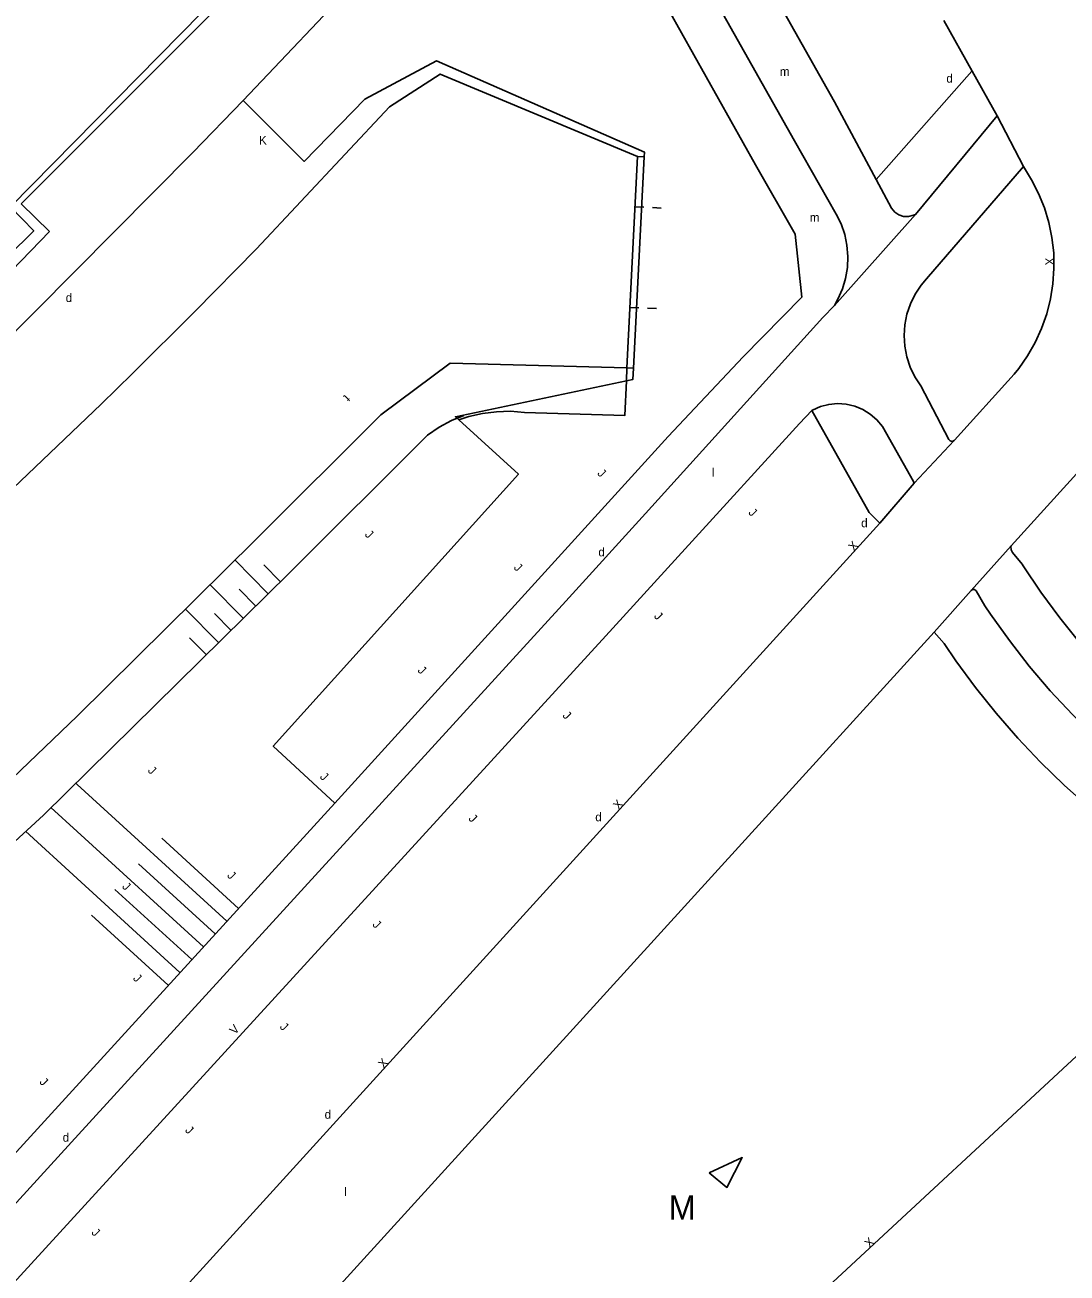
# Model space of a CAD drawing. Extents: x 134999 to 136502, y 457398 to 459002.
# Drawn here: x 135644.5 to 135704.4, y 458335.7 to 458407.5 of the extents above; entities that cross this region are included whole.
import ezdxf

# ---------------------------------------------------------------- set-up
doc = ezdxf.new("R2010")
doc.units = 0
for name, color, linetype in [('Level 18', 7, 'Continuous'), ('RI_DGTB_18', 7, 'Continuous'), ('RI_DGTB_19', 7, 'Continuous'), ('RI_DGTB_29', 7, 'Continuous'), ('RI_DGTB_30', 7, 'Continuous'), ('RI_DGTB_31', 7, 'Continuous'), ('RI_DGTB_43', 7, 'Continuous'), ('RI_DGTB_45', 7, 'Continuous'), ('RI_DGTB_49', 7, 'Continuous'), ('RI_DGTB_53', 7, 'Continuous'), ('RI_DGTB_54', 7, 'Continuous'), ('RI_DGTB_58', 7, 'Continuous')]:
    doc.layers.add(name, color=color, linetype=linetype)

msp = doc.modelspace()

# ---------------------------------------------------------------- linework, layer by layer
at = {"layer": 'Level 18'}
msp.add_lwpolyline([(135669.717, 458385.044), (135669.006, 458384.746), (135668.297, 458384.364), (135667.629, 458383.913), (135659.685, 458375.985), (135645.516, 458362.024), (135641.734, 458358.575), (135641.166, 458358.063)], dxfattribs=at)
at = {"layer": 'RI_DGTB_18'}
for p, q in [((135679.106, 458387.784), (135679.075, 458387.036)), ((135658.438, 458374.78), (135656.546, 458376.7)), ((135659.15, 458375.482), (135658.204, 458376.442)), ((135657.013, 458373.376), (135655.121, 458375.297)), ((135657.725, 458374.078), (135656.78, 458375.038)), ((135655.588, 458371.973), (135653.697, 458373.893)), ((135656.301, 458372.675), (135655.355, 458373.635)), ((135654.876, 458371.271), (135653.93, 458372.231)), ((135647.453, 458363.797), (135647.362, 458363.88)), ((135656.075, 458355.924), (135647.453, 458363.797)), ((135647.453, 458361.089), (135645.947, 458362.464)), ((135647.453, 458358.38), (135644.477, 458361.098)), ((135654.726, 458354.447), (135647.453, 458361.089)), ((135656.749, 458356.663), (135652.334, 458360.695)), ((135655.4, 458355.186), (135650.985, 458359.218)), ((135653.377, 458352.97), (135647.453, 458358.38)), ((135654.052, 458353.709), (135649.636, 458357.741)), ((135652.703, 458352.232), (135648.288, 458356.264))]:
    msp.add_line(p, q, dxfattribs=at)
msp.add_lwpolyline([(135679.075, 458387.036), (135678.991, 458385.046), (135673.203, 458385.219), (135672.399, 458385.277), (135671.593, 458385.256), (135670.794, 458385.154), (135670.008, 458384.974), (135669.434, 458384.789)], dxfattribs=at)
at = {"layer": 'RI_DGTB_19'}
for points in [[(135680.105, 458399.924), (135680.119, 458400.197), (135668.144, 458405.453), (135664.02, 458403.256), (135660.518, 458399.663), (135657.012, 458403.176)], [(135679.488, 458387.765), (135679.455, 458387.116), (135679.075, 458387.036)], [(135679.075, 458387.036), (135669.237, 458384.969), (135669.434, 458384.789)], [(135669.434, 458384.789), (135672.856, 458381.656), (135658.747, 458365.992), (135662.29, 458362.714)]]:
    msp.add_lwpolyline(points, dxfattribs=at)
at = {"layer": 'RI_DGTB_30'}
for p, q in [((135680.082, 458397.031), (135679.583, 458397.056)), ((135681.081, 458396.983), (135680.582, 458397.007)), ((135679.801, 458391.238), (135679.301, 458391.262)), ((135680.799, 458391.19), (135680.3, 458391.214))]:
    msp.add_line(p, q, dxfattribs=at)
at = {"layer": 'RI_DGTB_31'}
msp.add_lwpolyline([(135683.837, 458341.439), (135684.858, 458340.591), (135685.745, 458342.317), (135683.837, 458341.439)], dxfattribs=at)
at = {"layer": 'RI_DGTB_49'}
msp.add_lwpolyline([(135637.407, 458388.227), (135644.96, 458395.665), (135643.629, 458397.046), (135658.299, 458411.978)], dxfattribs=at)
at = {"layer": 'RI_DGTB_53'}
for p, q in [((135658.829, 458411.839), (135644.228, 458397.219)), ((135697.349, 458407.785), (135698.972, 458404.865)), ((135698.966, 458404.859), (135693.456, 458398.616)), ((135698.972, 458404.865), (135698.966, 458404.859)), ((135698.972, 458404.865), (135700.427, 458402.282)), ((135693.456, 458398.616), (135691.063, 458403.103)), ((135700.427, 458402.282), (135695.716, 458396.616)), ((135700.427, 458402.282), (135701.931, 458399.366)), ((135694.338, 458396.972), (135693.456, 458398.616)), ((135644.228, 458397.219), (135645.862, 458395.639)), ((135691.046, 458391.375), (135695.716, 458396.616)), ((135695.643, 458381.139), (135697.948, 458383.605)), ((135697.954, 458383.612), (135697.948, 458383.605)), ((135695.643, 458381.139), (135693.665, 458378.84)), ((135698.92, 458374.968), (135701.216, 458377.537)), ((135698.914, 458374.962), (135696.786, 458372.555)), ((135698.92, 458374.968), (135698.914, 458374.962))]:
    msp.add_line(p, q, dxfattribs=at)
for points in [[(135688.755, 458400.85), (135691.147, 458396.633)], [(135686.51, 458399.459), (135688.789, 458395.482), (135689.168, 458391.851), (135685.789, 458388.412)], [(135696.352, 458392.904), (135701.931, 458399.366)], [(135701.931, 458399.366), (135702.404, 458398.614), (135702.808, 458397.823), (135703.139, 458396.999), (135703.395, 458396.149), (135703.573, 458395.278), (135703.672, 458394.396), (135703.691, 458393.508), (135703.63, 458392.622), (135703.49, 458391.745), (135703.272, 458390.884), (135702.977, 458390.046), (135702.607, 458389.238), (135702.167, 458388.467), (135701.659, 458387.738), (135701.404, 458387.419)], [(135691.147, 458396.633), (135691.431, 458396.062), (135691.641, 458395.459), (135691.774, 458394.836), (135691.828, 458394.2), (135691.802, 458393.563), (135691.696, 458392.933), (135691.513, 458392.323), (135691.255, 458391.739), (135691.046, 458391.375)], [(135694.338, 458396.972), (135694.523, 458396.752), (135694.761, 458396.592), (135695.034, 458396.503), (135695.321, 458396.492), (135695.6, 458396.561), (135695.716, 458396.616)], [(135696.02, 458386.748), (135695.682, 458387.268), (135695.413, 458387.827), (135695.219, 458388.416), (135695.102, 458389.025), (135695.064, 458389.644), (135695.106, 458390.263), (135695.228, 458390.871), (135695.426, 458391.458), (135695.699, 458392.016), (135696.04, 458392.533), (135696.352, 458392.904)], [(135680.173, 458379.404), (135690.389, 458390.676), (135691.046, 458391.375)], [(135701.216, 458377.537), (135711.582, 458388.945)], [(135701.404, 458387.419), (135697.954, 458383.612)], [(135697.633, 458383.648), (135696.02, 458386.748)], [(135693.819, 458384.411), (135693.494, 458384.793), (135693.112, 458385.119), (135692.683, 458385.381), (135692.219, 458385.571), (135691.73, 458385.685), (135691.229, 458385.72), (135690.729, 458385.675), (135690.243, 458385.551), (135689.782, 458385.352), (135689.747, 458385.333)], [(135689.747, 458385.333), (135689.038, 458384.571), (135682.459, 458377.369)], [(135693.665, 458378.84), (135693.047, 458379.448), (135689.747, 458385.333)], [(135695.643, 458381.139), (135695.6, 458381.234), (135693.819, 458384.411)], [(135697.948, 458383.605), (135697.837, 458383.549), (135697.714, 458383.569), (135697.633, 458383.648)], [(135680.173, 458379.404), (135675.581, 458374.34), (135647.136, 458343.207), (135616.037, 458309.122), (135584.906, 458275.105), (135553.213, 458240.412), (135539.782, 458226.368), (135538.954, 458225.594), (135538.074, 458224.881), (135537.146, 458224.232), (135536.174, 458223.649), (135535.164, 458223.137), (135534.12, 458222.697), (135533.047, 458222.332), (135532.919, 458222.294), (135528.46, 458220.683)], [(135693.665, 458378.84), (135615.149, 458292.484)], [(135682.459, 458377.369), (135677.891, 458372.36), (135649.337, 458341.154), (135618.259, 458307.172), (135587.156, 458273.016), (135555.441, 458238.311), (135548.319, 458230.794), (135542.976, 458225.371), (135542.39, 458224.697), (135541.548, 458223.834), (135540.651, 458223.03), (135539.703, 458222.287), (135538.707, 458221.609), (135537.669, 458220.998), (135536.592, 458220.457), (135535.482, 458219.989), (135534.343, 458219.596), (135531.159, 458218.51), (135530.778, 458218.407), (135529.485, 458218.003), (135528.218, 458217.523), (135526.982, 458216.97), (135525.78, 458216.344)], [(135701.304, 458377.148), (135701.217, 458377.309), (135701.206, 458377.491), (135701.216, 458377.537)], [(135701.853, 458376.48), (135701.304, 458377.148)], [(135718.002, 458361.736), (135716.392, 458362.613), (135714.821, 458363.559), (135713.293, 458364.573), (135711.811, 458365.652), (135710.378, 458366.795), (135708.995, 458367.999), (135707.667, 458369.263), (135706.395, 458370.583), (135705.181, 458371.958), (135704.029, 458373.384), (135702.94, 458374.859), (135701.917, 458376.38), (135701.853, 458376.48)], [(135699.201, 458374.934), (135699.114, 458375.011), (135698.998, 458375.017), (135698.92, 458374.968)], [(135699.716, 458374.078), (135699.201, 458374.934)], [(135715.097, 458359.923), (135713.48, 458360.855), (135711.905, 458361.855), (135710.374, 458362.922), (135708.89, 458364.054), (135707.456, 458365.248), (135706.074, 458366.503), (135704.748, 458367.815), (135703.479, 458369.183), (135702.27, 458370.605), (135701.122, 458372.077), (135700.039, 458373.596), (135699.716, 458374.078)], [(135696.786, 458372.555), (135620.818, 458289.099)], [(135697.368, 458371.91), (135696.786, 458372.555)], [(135713.517, 458357.112), (135711.865, 458358.053), (135710.254, 458359.063), (135708.688, 458360.14), (135707.168, 458361.282), (135705.697, 458362.487), (135704.278, 458363.753), (135702.914, 458365.077), (135701.606, 458366.457), (135700.358, 458367.891), (135699.171, 458369.377), (135698.048, 458370.911), (135697.368, 458371.91)], [(135605.101, 458255.395), (135623.005, 458270.556), (135634.265, 458282.487), (135640.656, 458289.476), (135642.813, 458291.611), (135681.962, 458326.787), (135713.989, 458356.493)]]:
    msp.add_lwpolyline(points, dxfattribs=at)
at = {"layer": 'RI_DGTB_54'}
for points in [[(135672.949, 458433.734), (135674.761, 458431.033), (135676.243, 458428.74), (135677.692, 458426.426), (135679.02, 458424.231), (135681.848, 458419.396), (135683.352, 458416.76), (135691.063, 458403.103)], [(135670.756, 458431.542), (135672.55, 458428.841), (135674.021, 458426.565), (135675.456, 458424.266), (135676.783, 458422.037), (135678.081, 458419.791), (135688.755, 458400.85)], [(135657.012, 458403.176), (135670.571, 458417.475), (135673.436, 458419.98), (135674.903, 458420.092), (135677.995, 458414.686), (135686.51, 458399.459)], [(135629.4, 458375.835), (135642.782, 458388.763), (135654.117, 458400.178), (135657.012, 458403.176)], [(135637.846, 458387.634), (135640.976, 458390.585), (135645.862, 458395.639)], [(135685.789, 458388.412), (135681.472, 458383.827), (135662.29, 458362.714)], [(135567.608, 458259.081), (135585.371, 458278.61), (135597.983, 458292.441), (135606.101, 458301.275), (135614.157, 458309.991), (135621.594, 458318.156), (135662.29, 458362.714)]]:
    msp.add_lwpolyline(points, dxfattribs=at)
at = {"layer": 'RI_DGTB_58'}
for p, q in [((135679.106, 458387.784), (135679.723, 458399.943)), ((135679.723, 458399.943), (135680.105, 458399.924)), ((135680.105, 458399.924), (135679.488, 458387.765)), ((135679.488, 458387.765), (135679.106, 458387.784))]:
    msp.add_line(p, q, dxfattribs=at)
for points in [[(135679.723, 458399.943), (135668.356, 458404.692), (135665.445, 458402.81), (135657.775, 458394.635), (135654.235, 458391.026), (135650.652, 458387.461), (135648.838, 458385.697), (135643.345, 458380.458)], [(135679.106, 458387.784), (135668.94, 458388.057), (135664.936, 458385.068), (135657.73, 458377.869), (135647.453, 458367.73), (135643.281, 458363.718), (135641.446, 458362.004), (135639.596, 458360.307), (135638.411, 458359.238)]]:
    msp.add_lwpolyline(points, dxfattribs=at)

# ---------------------------------------------------------------- texts
at = {"layer": 'RI_DGTB_29'}
for p in [(135697.494, 458404.199), (135692.591, 458378.6), (135677.461, 458376.926), (135677.283, 458361.674), (135661.702, 458344.55), (135646.624, 458343.225)]:
    msp.add_text('d', height=0.5, dxfattribs=at).set_placement(p)
msp.add_text('d', height=0.5, rotation=359.99973, dxfattribs=at).set_placement((135646.801, 458391.572))
at = {"layer": 'RI_DGTB_30'}
msp.add_text('K', height=0.5, dxfattribs=at).set_placement((135657.925, 458400.636))
for s, height, rotation, p in [('X', 0.5, 91.26648, (135703.695, 458393.685)), ('X', 0.499, 47.55324, (135692.17, 458377.196)), ('X', 0.5, 48.30614, (135678.633, 458362.306)), ('V', 0.5, 47.74849, (135656.54, 458349.357)), ('X', 0.5, 47.60252, (135665.098, 458347.421)), ('X', 0.5, 42.90031, (135693.068, 458337.088))]:
    msp.add_text(s, height=height, rotation=rotation, dxfattribs=at).set_placement(p)
at = {"layer": 'RI_DGTB_31'}
for p in [(135677.367, 458381.671), (135686.064, 458379.41), (135663.982, 458378.15), (135672.557, 458376.246), (135680.631, 458373.452), (135667.023, 458370.328), (135675.366, 458367.728), (135651.489, 458364.56), (135661.397, 458364.201), (135669.953, 458361.796), (135656.056, 458358.516), (135650.01, 458357.881), (135664.423, 458355.694), (135650.637, 458352.597), (135659.086, 458349.805), (135645.254, 458346.632), (135653.634, 458343.854), (135648.246, 458337.96)]:
    msp.add_text('J', height=0.499, rotation=315.39807, dxfattribs=at).set_placement(p)
at = {"layer": 'RI_DGTB_43'}
for s, p in [('m', (135687.907, 458404.592)), ('m', (135689.631, 458396.19)), ('l', (135683.994, 458381.512)), ('l', (135662.831, 458340.098))]:
    msp.add_text(s, height=0.5, dxfattribs=at).set_placement(p)
msp.add_text('t', height=0.5, rotation=225, dxfattribs=at).set_placement((135662.88, 458386.269))
at = {"layer": 'RI_DGTB_45'}
msp.add_text('M', height=1.4, dxfattribs=at).set_placement((135681.512, 458338.74))

doc.saveas('drawing.dxf')
